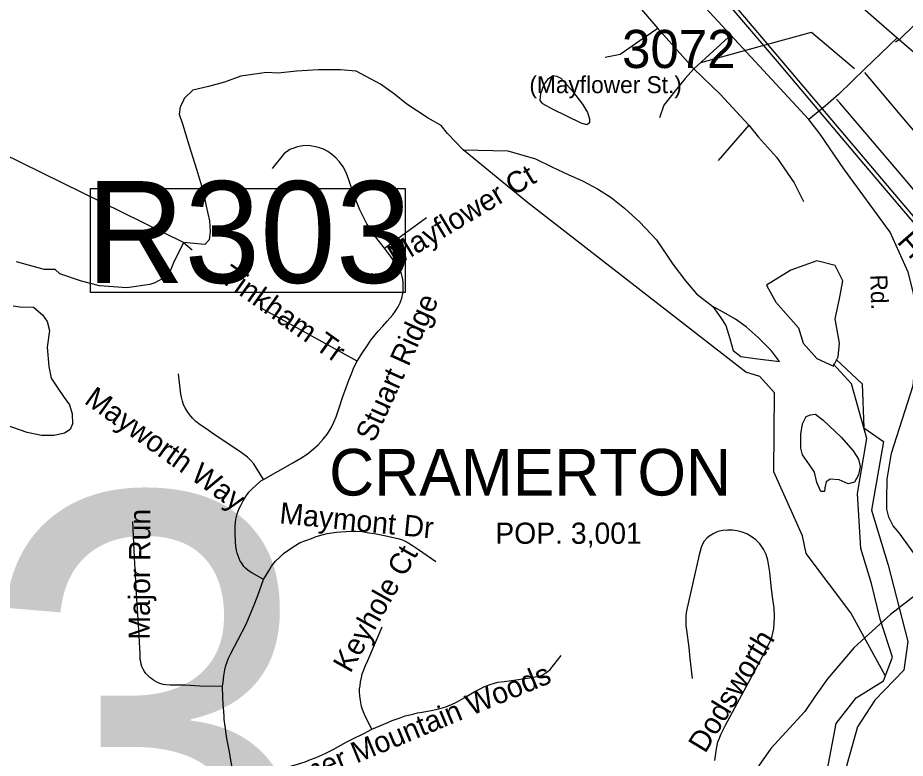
# Model space of a CAD drawing. Extents: x 1268485 to 1426702, y 514839 to 616766.
# Drawn here: x 1377078 to 1380513, y 545651 to 548517 of the extents above; entities that cross this region are included whole.
import ezdxf

# ---------------------------------------------------------------- set-up
doc = ezdxf.new("R2010")
doc.units = 0
for name, color, linetype in [('Old_Level_10', 7, 'Continuous'), ('Old_Level_11', 7, 'Continuous'), ('Old_Level_3', 7, 'Continuous'), ('Old_Level_31', 7, 'Continuous'), ('Old_Level_32', 7, 'Continuous'), ('Old_Level_35', 7, 'Continuous'), ('Old_Level_44', 7, 'Continuous'), ('Old_Level_50', 7, 'Continuous'), ('Old_Level_59', 7, 'Continuous'), ('Old_Level_60', 7, 'Continuous'), ('Old_Level_62', 7, 'Continuous'), ('Old_Level_8', 7, 'Continuous'), ('Old_Level_9', 7, 'Continuous')]:
    doc.layers.add(name, color=color, linetype=linetype)

msp = doc.modelspace()

# ---------------------------------------------------------------- linework, layer by layer
at = {"layer": 'Old_Level_11'}
msp.add_lwpolyline([(1379721.897, 548343.452), (1380150.327, 548460.494), (1380316.642, 548320.909)], dxfattribs=at)
at = {"layer": 'Old_Level_31'}
for p, q in [((1380203.009, 548176.837), (1380203.009, 548176.837)), ((1380455.377, 546208.931), (1380455.377, 546208.931))]:
    msp.add_line(p, q, dxfattribs=at)
msp.add_lwpolyline([(1377359.529, 547856.599), (1378577.229, 547856.599), (1378577.229, 547453.323), (1377359.529, 547453.323), (1377359.529, 547856.599)], dxfattribs=at)
at = {"layer": 'Old_Level_32'}
for p, q in [((1380204.617, 548176.039), (1380139.666, 548123.182)), ((1380636.618, 546348.768), (1380455.66, 546207.633))]:
    msp.add_line(p, q, dxfattribs=at)
for points in [[(1378382.346, 551904.121), (1378429.776, 551811.863), (1378473.754, 551674.16), (1378543.715, 551422.653), (1378610.688, 551208.684), (1378661.128, 551053.315), (1378707.387, 550913.343), (1378778.53, 550704.804), (1378942.41, 550194.701), (1378990.848, 550031.687), (1379059.721, 549823.151), (1379089.994, 549724.757), (1379170.92, 549598.914), (1379210.901, 549552.367), (1379251.991, 549499.77), (1379372.316, 549398.374), (1379560.732, 549245.929), (1379873.582, 548966.643), (1380066.488, 548794.027), (1380359.347, 548545.773), (1380481.288, 548439.101)], [(1380139.666, 548123.182), (1379595.85, 548710.835)], [(1380481.288, 548439.101), (1380356.121, 548318.82), (1380256.039, 548221.001), (1380204.617, 548176.039)], [(1380481.288, 548439.101), (1380631.837, 548309.78), (1380693.043, 548256.521), (1380928.073, 548033.749), (1381154.964, 547789.374), (1381234.925, 547704.037), (1381317.886, 547610.943), (1381393.849, 547531.424), (1381435.829, 547479.058), (1381471.811, 547426.692), (1381499.798, 547376.265), (1381517.789, 547325.839), (1381529.783, 547271.533), (1381521.787, 547203.652), (1381513.791, 547151.286), (1381498.798, 547114.435), (1381446.823, 547050.433), (1381388.428, 546986.673), (1381354.867, 546957.338)], [(1380636.618, 546348.768), (1380550.075, 546439.202), (1380489.561, 546523.476), (1380466.444, 546550.695), (1380449.408, 546583.894), (1380441.65, 546615.498), (1380440.684, 546654.402), (1380442.236, 546731.151), (1380458.875, 546831.907), (1380543.092, 547093.832), (1380547.163, 547138.418), (1380556.473, 547282.888), (1380555.281, 547392.683), (1380542.615, 547456.055), (1380523.617, 547532.103), (1380453.955, 547687.366), (1380274.659, 547932.061), (1380183.112, 548065.996), (1380139.666, 548123.182)], [(1380455.66, 546207.633), (1380314.619, 546079.814), (1380211.376, 545958.14), (1380163.475, 545891.567), (1380123.558, 545831.917), (1379992.62, 545688.366), (1379944.935, 545620.539)]]:
    msp.add_lwpolyline(points, dxfattribs=at)
at = {"layer": 'Old_Level_35'}
for p, q in [((1379411.099, 548644.429), (1379555.148, 548475.056)), ((1379828.79, 548441.992), (1379694.584, 548318.704)), ((1379907.735, 548100.631), (1379789.113, 547964.989)), ((1378497.49, 547625.115), (1378660.096, 547743.687)), ((1378391.17, 547188.047), (1378023.409, 547391.048))]:
    msp.add_line(p, q, dxfattribs=at)
for points in [[(1380475.217, 548423.332), (1380493.672, 548435.994), (1380597.325, 548536.828), (1380674.835, 548609.212)], [(1379555.148, 548475.056), (1379485.225, 548427.023), (1379409.151, 548374.683), (1379351.634, 548363.2)], [(1379555.148, 548475.056), (1379619.535, 548403.442), (1379694.584, 548318.704)], [(1379694.584, 548318.704), (1379660.75, 548282.307), (1379621.995, 548233.864), (1379578.422, 548178.192), (1379561.402, 548129.748)], [(1379694.584, 548318.704), (1379796.392, 548221.766), (1379907.735, 548100.631)], [(1381165.115, 547354.241), (1381150.658, 547367.211), (1380942.018, 547612.454), (1380774.49, 547812.379), (1380675.963, 547926.491), (1380566.465, 548056.186), (1380492.339, 548142.308), (1380355.774, 548304.453)], [(1380779.002, 547574.314), (1380670.016, 547702.83), (1380512.536, 547890.452), (1380259.605, 548187.368), (1380246.789, 548201.209)], [(1379907.735, 548100.631), (1379944.132, 548054.648), (1380014.362, 547977.139), (1380082.235, 547877.791), (1380118.529, 547805.151)], [(1378497.49, 547625.115), (1378458.837, 547674.738), (1378447.252, 547690.988), (1378429.515, 547719.388), (1378415.264, 547747.173), (1378402.653, 547773.522), (1378391.58, 547799.204), (1378378.969, 547832.32), (1378366.974, 547867.026), (1378357.952, 547893.272), (1378348.007, 547919.98), (1378337.549, 547940.485), (1378323.4, 547959.452), (1378308.637, 547975.191), (1378292.335, 547988.827), (1378278.289, 547998.822), (1378260.859, 548008.255), (1378241.995, 548014.561), (1378223.643, 548018.764), (1378202.625, 548021.943), (1378182.119, 548020.866), (1378161.102, 548017.175), (1378142.749, 548010.87), (1378131.267, 548006.666), (1378120.296, 547999.387), (1378110.761, 547993.081), (1378062.472, 547933.206)], [(1378391.17, 547188.047), (1378413.623, 547223.008), (1378429.925, 547246.641), (1378444.586, 547269.196), (1378473.498, 547304.363), (1378491.338, 547322.817), (1378508.152, 547342.246), (1378529.17, 547367.416), (1378539.115, 547380.54), (1378550.085, 547397.866), (1378557.98, 547413.706), (1378564.337, 547431.495), (1378568.54, 547449.95), (1378569.155, 547463.073), (1378569.668, 547478.247), (1378569.668, 547491.934), (1378568.027, 547503.981), (1378565.362, 547515.566), (1378562.799, 547526.075), (1378559.108, 547535.507), (1378553.879, 547545.504), (1378547.01, 547557.038), (1378536.449, 547572.314), (1378520.25, 547593.794), (1378497.49, 547625.115)], [(1378029.458, 546730.012), (1378142.749, 546793.834), (1378173.712, 546812.186), (1378198.421, 546828.488), (1378220.977, 546847.917), (1378241.482, 546864.731), (1378259.732, 546886.262), (1378276.648, 546906.254), (1378291.412, 546929.886), (1378301.87, 546951.366), (1378310.277, 546972.947), (1378322.273, 547007.601), (1378334.371, 547047.022), (1378349.134, 547085.88), (1378360.105, 547114.74), (1378370.152, 547138.937), (1378379.482, 547163.133), (1378391.17, 547188.047)], [(1378029.458, 546730.012), (1377991.831, 546790.758), (1377980.041, 546803.881), (1377966.917, 546816.492), (1377942.721, 546834.383), (1377829.327, 546910.816), (1377806.464, 546926.81), (1377784.523, 546941.266), (1377767.914, 546954.954), (1377754.483, 546967.308), (1377742.385, 546981.201), (1377733.465, 546994.632), (1377725.879, 547007.755), (1377720.342, 547019.289), (1377716.139, 547033.232), (1377712.243, 547048.201), (1377709.885, 547060.812), (1377700.145, 547139.142)], [(1378028.843, 546343.334), (1377995.727, 546362.046), (1377984.142, 546368.3), (1377970.506, 546377.271), (1377960.048, 546386.19), (1377953.794, 546393.572), (1377945.387, 546405.619), (1377939.543, 546414.077), (1377934.724, 546424.587), (1377931.136, 546434.019), (1377927.035, 546445.04), (1377924.266, 546455.55), (1377922.729, 546471.8), (1377921.088, 546489.178), (1377920.165, 546523.832), (1377919.038, 546546.951), (1377920.576, 546565.868), (1377923.754, 546581.605), (1377927.547, 546596.831), (1377935.339, 546617.899), (1377941.081, 546629.946), (1377950, 546647.837), (1377960.458, 546664.651), (1377973.171, 546680.85), (1377985.782, 546693.513), (1378001.469, 546708.174), (1378014.079, 546719.759), (1378019.411, 546724.988), (1378029.458, 546730.012)], [(1377871.26, 545928.566), (1377783.088, 545930.77), (1377726.391, 545933.897), (1377699.119, 545934.461), (1377667.644, 545934.461), (1377651.137, 545935.333), (1377640.884, 545936.614), (1377631.862, 545939.229), (1377621.61, 545942.919), (1377612.485, 545947.686), (1377603.462, 545953.428), (1377596.798, 545958.196), (1377589.109, 545964.193), (1377580.702, 545972.139), (1377574.14, 545979.214), (1377569.116, 545987.313), (1377563.375, 545995.976), (1377558.659, 546006.486), (1377555.993, 546015.456), (1377554.25, 546024.12), (1377552.61, 546033.04), (1377552.097, 546042.01), (1377551.482, 546054.058), (1377546.663, 546148.074), (1377538.358, 546288.945), (1377530.259, 546428.688), (1377523.8, 546567.354)], [(1378028.843, 546343.334), (1378049.758, 546375.938), (1378060.831, 546394.29), (1378075.492, 546413.257), (1378091.281, 546428.483), (1378106.968, 546443.759), (1378126.96, 546457.856), (1378147.978, 546471.544), (1378171.662, 546485.743), (1378193.09, 546494.15), (1378214.62, 546501.994), (1378233.485, 546508.863), (1378256.143, 546515.168), (1378276.136, 546520.449), (1378293.873, 546523.575), (1378311.712, 546526.19), (1378329.142, 546527.728), (1378348.519, 546529.317), (1378367.384, 546530.394), (1378386.351, 546529.881), (1378411.47, 546528.291), (1378436.794, 546524.088), (1378458.735, 546520.961), (1378498.105, 546513.579), (1378549.675, 546501.481), (1378562.799, 546497.79), (1378574.282, 546492.562), (1378585.867, 546487.333), (1378601.656, 546476.823), (1378629.338, 546458.933), (1378696.595, 546412.181)], [(1379997.856, 546124.544), (1379999.496, 546130.695), (1380003.7, 546153.251), (1380005.853, 546174.269), (1380006.365, 546199.49), (1380004.725, 546232.556), (1379999.496, 546275.616), (1379994.267, 546318.165), (1379988.013, 546370.709), (1379981.246, 546418.025), (1379974.89, 546440.017), (1379963.92, 546460.522), (1379949.771, 546480.514), (1379933.982, 546496.252), (1379916.655, 546509.888), (1379899.226, 546519.321), (1379878.208, 546527.728), (1379862.521, 546530.855), (1379844.169, 546534.085), (1379824.279, 546534.085), (1379806.337, 546532.495), (1379786.857, 546528.804), (1379771.786, 546521.422), (1379756.509, 546512.502), (1379745.539, 546504.147), (1379734.979, 546491.485), (1379726.469, 546477.336), (1379722.881, 546466.828), (1379714.986, 546437.915), (1379666.081, 546221.483), (1379664.133, 546204.207), (1379663.006, 546192.058), (1379663.006, 546178.934), (1379663.518, 546164.273), (1379666.081, 546146.382), (1379674.591, 546080.202), (1379679.205, 546037.704), (1379687.714, 545959.939)], [(1377871.26, 545928.566), (1377872.593, 545945.995), (1377875.464, 545969.627), (1377878.13, 545985.673), (1377879.155, 545993.567), (1377883.359, 546010.382), (1377889.1, 546024.018), (1377893.919, 546038.73), (1377902.736, 546056.569), (1377931.648, 546111.267), (1377962.099, 546169.502), (1377991.011, 546238.86), (1378007.21, 546281.46), (1378028.843, 546343.334)], [(1378449.097, 545763.294), (1378424.388, 545811.019), (1378417.007, 545826.757), (1378412.29, 545839.881), (1378408.599, 545851.415), (1378405.524, 545867.204), (1378402.858, 545881.916), (1378401.73, 545894.015), (1378401.218, 545906.625), (1378401.218, 545920.261), (1378402.858, 545931.795), (1378404.909, 545947.071), (1378408.087, 545963.886), (1378411.265, 545977.573), (1378417.007, 545993.311), (1378423.876, 546009.612), (1378432.796, 546030.117), (1378488.98, 546159.865)], [(1379776.399, 545642.774), (1379781.628, 545687.373), (1379784.909, 545700.496), (1379787.985, 545714.132), (1379793.214, 545728.332), (1379799.468, 545742.481), (1379807.875, 545761.448), (1379817.41, 545778.775), (1379960.741, 546045.548), (1379994.267, 546111.267), (1379997.856, 546124.544)], [(1378449.097, 545763.294), (1378510.51, 545789.181), (1378527.222, 545797.076), (1378542.498, 545802.817), (1378557.775, 545808.046), (1378577.767, 545815.428), (1378590.891, 545818.555), (1378607.603, 545822.246), (1378625.545, 545826.501), (1378643.384, 545829.116), (1378678.551, 545835.933), (1378707.36, 545842.751), (1378734.222, 545849.569), (1378756.778, 545859.053), (1378775.745, 545868.486), (1378808.246, 545886.889), (1378844.028, 545907.958), (1378868.121, 545920.004), (1378884.833, 545928.361), (1378905.851, 545936.819), (1378922.768, 545941.587), (1378936.404, 545945.226), (1378959.985, 545948.866), (1378988.384, 545952.557), (1379050.925, 545961.477), (1379095.524, 545968.859), (1379107.622, 545973.062), (1379119.105, 545979.88), (1379129.153, 545987.262), (1379137.97, 545994.08), (1379181.133, 546048.214)], [(1377922.421, 545560.19), (1377916.885, 545579.618), (1377910.118, 545603.251), (1377905.914, 545628.985), (1377896.379, 545682.042), (1377887.972, 545727.255), (1377885.409, 545746.12), (1377881.206, 545775.084), (1377877.515, 545801.792), (1377877.002, 545812.865), (1377875.362, 545831.73), (1377873.414, 545859.053), (1377872.081, 545887.145), (1377871.26, 545928.566)], [(1377922.421, 545560.19), (1378160.794, 545627.857), (1378190.629, 545637.289), (1378211.134, 545645.747), (1378233.28, 545654.667), (1378268.344, 545669.943), (1378299.409, 545685.117), (1378328.219, 545701.419), (1378351.39, 545714.542), (1378374.458, 545726.64), (1378417.827, 545747.043), (1378449.097, 545763.294)]]:
    msp.add_lwpolyline(points, dxfattribs=at)
at = {"layer": 'Old_Level_44'}
for points in [[(1379422.172, 549074.936), (1379541.615, 548930.374), (1379683.921, 548762.641), (1379890.101, 548518.732), (1380600.094, 547681.607), (1381225.605, 546946.085)], [(1381235.14, 546914.302), (1381070.893, 547103.565), (1380761.777, 547469.993), (1380338.55, 547968.885), (1380018.156, 548346.95), (1379659.725, 548768.025), (1379519.674, 548935.295)]]:
    msp.add_lwpolyline(points, dxfattribs=at)
at = {"layer": 'Old_Level_50'}
for p, q in [((1380203.01, 548176.837), (1380203.01, 548176.837)), ((1380453.712, 546208.931), (1380453.712, 546208.931))]:
    msp.add_line(p, q, dxfattribs=at)
at = {"layer": 'Old_Level_59'}
for points in [[(1378801.738, 548006.016), (1378741.853, 548068.794), (1378716.28, 548100.477), (1378666.863, 548127.749), (1378584.022, 548181.934), (1378536.757, 548220.638), (1378481.598, 548259.495), (1378388.504, 548309.784), (1378326.681, 548315.115), (1378242.507, 548315.167), (1378156.385, 548310.348), (1378086.155, 548301.941), (1378041.201, 548304.736), (1377941.392, 548290.468), (1377878.654, 548267.64), (1377815.916, 548250.519), (1377756.029, 548236.251), (1377721.809, 548204.862), (1377717.779, 548191.982), (1377707.321, 548171.681), (1377702.708, 548143.897), (1377716.036, 548105.86), (1377740.232, 548024.967), (1377770.375, 547930.797), (1377796.519, 547840.01), (1377807.489, 547787.26), (1377820.305, 547731.23), (1377823.278, 547689.296), (1377818.665, 547657.36), (1377802.363, 547639.674), (1377720.384, 547647.708), (1377753.868, 547618.503)], [(1380434.498, 545971.107), (1380301.845, 546214.049), (1380129.433, 546443.222), (1380115.174, 546511.708), (1380003.957, 546759.966), (1380006.809, 547065.296), (1379949.774, 547128.074), (1379895.592, 547145.195), (1379050.823, 547801.665), (1378801.738, 548006.016)], [(1377720.384, 547647.708), (1377016.139, 547992.168)], [(1377720.384, 547647.708), (1377680.46, 547567.808), (1377663.349, 547525.005), (1377666.201, 547527.859), (1377651.943, 547513.591), (1377609.167, 547490.762), (1377589.006, 547483.937), (1377500.629, 547471.788), (1377394.822, 547479.631), (1377325.207, 547497.47), (1377241.751, 547525.409), (1377223.221, 547542.705), (1377180.57, 547542.705), (1377073.939, 547572.583)], [(1377061.144, 547401.856), (1377086.735, 547397.588), (1377139.02, 547396.995), (1377174.391, 547366.749), (1377191.82, 547341.733), (1377201.048, 547306.311), (1377191.82, 547241.668), (1377198.177, 547167.644), (1377207.302, 547121.507), (1377230.575, 547087.418), (1377257.745, 547046.663), (1377279.173, 547018.315), (1377288.4, 546983.661), (1377289.63, 546945.88), (1377281.223, 546923.889), (1377258.872, 546908.766), (1377218.682, 546899.743), (1377170.7, 546900.718), (1377114.823, 546911.688), (1377029.419, 546941.266)]]:
    msp.add_lwpolyline(points, dxfattribs=at)
at = {"layer": 'Old_Level_60'}
for points in [[(1380252.898, 547204.334), (1380258.792, 547257.421), (1380241.109, 547351.796), (1380258.792, 547428.477), (1380270.581, 547499.258), (1380241.804, 547557.452), (1380170.377, 547575.939), (1380070.173, 547540.547), (1379975.863, 547481.563), (1380011.228, 547416.68), (1380099.644, 547316.405), (1380117.327, 547257.421), (1380170.377, 547198.436), (1380235.214, 547168.943), (1380252.898, 547204.334)], [(1380755.581, 544414.06), (1380711.448, 544605.443), (1380658.398, 544782.397), (1380587.666, 544929.859), (1380499.251, 545171.696), (1380369.574, 545319.158), (1380251.687, 545366.346), (1380198.638, 545478.417), (1380210.427, 545602.285), (1380245.793, 545785.138), (1380322.419, 545885.412), (1380428.518, 545950.296), (1380463.702, 546042.3), (1380415.413, 546188.935), (1380381.363, 546327.798), (1380340.102, 546463.463), (1380328.313, 546675.808), (1380363.68, 546888.154), (1380304.737, 547100.498), (1380234.004, 547177.179)], [(1380245.793, 547194.874), (1380345.997, 547100.498), (1380351.891, 546929.443), (1380428.518, 546876.357), (1380381.363, 546610.925), (1380446.201, 546398.58), (1380522.828, 546103.656), (1380506.997, 545992.31), (1380395.431, 545875.668), (1380328.313, 545773.341), (1380287.053, 545625.879), (1380292.948, 545466.62), (1380351.891, 545384.042), (1380463.884, 545336.854), (1380569.983, 545218.884), (1380617.138, 545059.626), (1380681.976, 544788.295), (1380782.18, 544599.544), (1380855.63, 544572.816)]]:
    msp.add_lwpolyline(points, dxfattribs=at)
at = {"layer": 'Old_Level_62'}
msp.add_line((1379846.732, 547229.211), (1379876.362, 547206.501), dxfattribs=at)
for points in [[(1379180.115, 548282.477), (1379225.124, 548233.162), (1379264.084, 548182.309), (1379283.462, 548149.962), (1379290.843, 548125.971), (1379290.536, 548110.387), (1379280.488, 548102.39), (1379258.548, 548108.593), (1379203.081, 548135.967), (1379147.615, 548163.342), (1379110.09, 548183.796), (1379100.248, 548196.304), (1379102.913, 548224.139), (1379113.473, 548255.923), (1379132.031, 548281.811), (1379150.383, 548292.934), (1379164.224, 548291.038), (1379180.115, 548282.477)], [(1378801.738, 548006.016), (1378974.441, 548001.745), (1379081.888, 547970.885), (1379145.249, 547940.024), (1379210.558, 547908.344), (1379264.179, 547885.121), (1379321.491, 547854.415), (1379374.907, 547821.35), (1379426.068, 547780.134), (1379484.918, 547726.411), (1379549.509, 547657.001), (1379613.588, 547563.804), (1379662.39, 547498.803), (1379705.246, 547447.899), (1379768.197, 547399.045)], [(1379768.197, 547399.045), (1379799.365, 547355.728), (1379818.743, 547325.791), (1379833.711, 547275.45), (1379846.732, 547229.211)], [(1380025.948, 547187.073), (1379994.882, 547227.878), (1379943.927, 547278.987), (1379896.662, 547320.152), (1379855.242, 547350.499), (1379807.772, 547377.72), (1379768.197, 547399.045)], [(1379876.362, 547206.501), (1379932.239, 547198.812), (1380025.948, 547187.073)], [(1380115.043, 546945.624), (1380129.602, 546973.254), (1380145.801, 546980.329), (1380165.793, 546982.379), (1380195.321, 546959.619), (1380264.116, 546894.207), (1380310.868, 546840.791), (1380332.296, 546808.342), (1380337.627, 546780.3), (1380331.065, 546748.467), (1380316.404, 546719.195), (1380292.31, 546713.146), (1380256.631, 546728.627), (1380222.593, 546730.935), (1380206.394, 546721.4), (1380201.985, 546697.716), (1380199.627, 546683.003), (1380185.581, 546683.26), (1380170.304, 546718.067), (1380161.077, 546758.462), (1380151.44, 546774.201), (1380114.53, 546825.002), (1380108.994, 546851.403), (1380108.174, 546905.587), (1380115.043, 546945.624)]]:
    msp.add_lwpolyline(points, dxfattribs=at)

# ---------------------------------------------------------------- texts
at = {"layer": 'Old_Level_10'}
for s, height, rotation, p in [('Mayflower Ct', 82.02083, 30.912933, (1378541.813, 547553.737)), ('Front St', 82.0208, 310.934989, (1380477.679, 547647.722)), ('Tinkham Tr', 82.0208, 324.618425, (1377856.02, 547499.736)), ('Stuart Ridge', 82.02083, 65.610411, (1378456.915, 546869.384)), ('Mayworth Way', 82.02083, 324.407111, (1377331.693, 547027.675)), ('Maymont Dr', 82.0208, 354.326006, (1378088.804, 546560.677)), ('Major Run', 82.0208, 89.691481, (1377589.2, 546110.081)), ('Keyhole Ct', 82.0208, 60.535294, (1378365.185, 545977.312)), ('Dodsworth', 82.0208, 58.714072, (1379738.343, 545666.864)), ('Cramer Mountain Woods', 82.02083, 22.546275, (1378023.128, 545478.549))]:
    msp.add_text(s, height=height, rotation=rotation, dxfattribs=at).set_placement(p)
at = {"layer": 'Old_Level_11'}
msp.add_text('(Mayflower St.)', height=65.61666, dxfattribs=at).set_placement((1379058.247, 548225.039))
msp.add_text('Rd.', height=65.6167, rotation=271.4057, dxfattribs=at).set_placement((1380377.722, 547522.231))
at = {"layer": 'Old_Level_3'}
msp.add_text('B-4753', height=1788.0542, dxfattribs=at).set_placement((1370532.969, 544884.449))
at = {"layer": 'Old_Level_31'}
msp.add_text('R303', height=393.6992, dxfattribs=at).set_placement((1377343.189, 547490.931))
at = {"layer": 'Old_Level_8'}
msp.add_text('3072', height=147.6375, dxfattribs=at).set_placement((1379416.821, 548322.272))
at = {"layer": 'Old_Level_9'}
for s, height, p in [('CRAMERTON', 180.4458, (1378283.38, 546667.884)), ('POP. 3,001', 82.0208, (1378926.112, 546481.038))]:
    msp.add_text(s, height=height, dxfattribs=at).set_placement(p)

doc.saveas('drawing.dxf')
